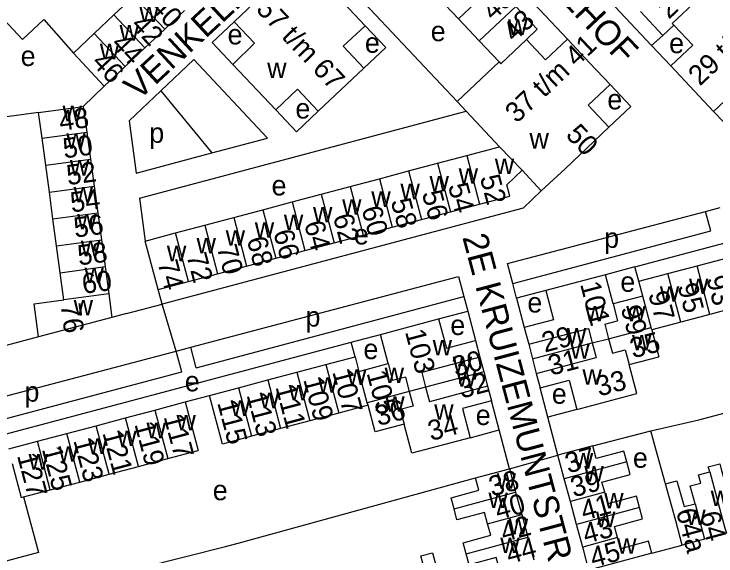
# Model space of a CAD drawing. Extents: x 161258 to 163262, y 380749 to 382054.
# Drawn here: x 162820.5 to 162960.2, y 381110 to 381217.9 of the extents above; entities that cross this region are included whole.
import ezdxf

# ---------------------------------------------------------------- set-up
doc = ezdxf.new("R2010")
doc.units = 0
for name, color, linetype in [('BLT_Basislijn', 7, 'Continuous'), ('BLT_Bebouwing', 7, 'Continuous'), ('BLT_Centroide', 7, 'Continuous'), ('BLT_Huisnummer', 7, 'Continuous'), ('BLT_Huisnummer_ tussenligend', 7, 'Continuous'), ('BLT_Huisnummer_reeks', 7, 'Continuous'), ('BLT_Onderverdeling_panden', 7, 'Continuous'), ('BLT_Straatnaam', 7, 'Continuous'), ('BLT_Vlakafsluiter', 7, 'Continuous')]:
    doc.layers.add(name, color=color, linetype=linetype)

msp = doc.modelspace()

# ---------------------------------------------------------------- linework, layer by layer
at = {"layer": 'BLT_Basislijn'}
for p, q in [((162897.73, 381247.82), (162930.64, 381212.89)), ((162908.71, 381200.48), (162879.92, 381231.05)), ((162859.92, 381212.23), (162864.29, 381216.35)), ((162864.02, 381207.85), (162859.92, 381212.23)), ((162947.38, 381211.63), (162951.25, 381207.53)), ((162856.29, 381208.8), (162849.68, 381202.58)), ((162870.93, 381193.17), (162856.29, 381208.8)), ((162838.45, 381203.53), (162834.26, 381199.48)), ((162849.68, 381202.58), (162843.37, 381196.63)), ((162849.68, 381202.58), (162859.87, 381190.22)), ((162939.16, 381203.82), (162943.3, 381199.44)), ((162845.45, 381181.2), (162910.51, 381198.54)), ((162943.3, 381199.44), (162938.92, 381195.34)), ((162963.93, 381194.13), (162959.77, 381198.46)), ((162843.37, 381196.63), (162844.78, 381186.2)), ((162859.87, 381190.22), (162870.93, 381193.17)), ((162844.78, 381186.2), (162859.87, 381190.22)), ((162925.46, 381182.69), (162921.85, 381179.25)), ((162845.45, 381181.2), (162846.61, 381172.69)), ((162921.85, 381179.25), (162849.95, 381160.13)), ((162958.16, 381178.59), (162961.06, 381179.36)), ((162944.1, 381167.57), (162938.23, 381165.98)), ((162944.87, 381164.68), (162944.1, 381167.57)), ((162849.95, 381160.13), (162849.18, 381163.03)), ((162926.34, 381162.83), (162920.53, 381161.31)), ((162856.76, 381147.45), (162910.04, 381161.62)), ((162920.53, 381161.31), (162922.05, 381155.5)), ((162842.88, 381158.25), (162849.95, 381160.13)), ((162842.88, 381158.25), (162839.96, 381157.48)), ((162905, 381157.18), (162910.8, 381158.72)), ((162910.8, 381158.72), (162912.34, 381152.92)), ((162825.35, 381153.59), (162818.92, 381151.88)), ((162887.61, 381152.55), (162893.41, 381154.09)), ((162818.69, 381134.23), (162887.61, 381152.55)), ((162888.38, 381149.65), (162887.61, 381152.55)), ((162794.64, 381130.94), (162853.86, 381146.68)), ((162854.55, 381140.66), (162859.39, 381141.94)), ((162932.54, 381139.16), (162926.75, 381137.65)), ((162928.74, 381130.07), (162926.75, 381137.65)), ((162911.29, 381133.54), (162917.07, 381135.08)), ((162935.73, 381131.92), (162947.28, 381134.93)), ((162865.08, 381112.54), (162912.35, 381125.53)), ((162947.44, 381110.54), (162953.5, 381112.16))]:
    msp.add_line(p, q, dxfattribs=at)
for points in [[(162906.03, 381255.63), (162947.38, 381211.63)], [(162815.49, 381219.83), (162822.13, 381212.78), (162826.4, 381216.79), (162832.28, 381210.09)], [(162890.36, 381215.55), (162894.49, 381211.18), (162890.12, 381207.08)], [(162825.35, 381198.27), (162816.52, 381197.08), (162815.51, 381204.56), (162811.72, 381205.82)], [(162944.1, 381167.57), (163050.91, 381195.97), (163049.53, 381201.16), (163050.01, 381202.84)], [(162881.06, 381198.52), (162876.68, 381194.42), (162872.58, 381198.79)], [(162919.77, 381164.21), (162918.72, 381168.19), (162958.16, 381178.59)], [(162959.19, 381174.69), (162958.16, 381178.59)], [(162919.77, 381164.21), (162959.19, 381174.69)], [(162855.68, 381151.56), (162908.98, 381165.62), (162910.04, 381161.62)], [(162920.53, 381161.31), (162919.77, 381164.21)], [(162910.04, 381161.62), (162910.8, 381158.72)], [(162956.81, 381137.13), (163030.7, 381156.77), (163030.95, 381156.84)], [(162794.64, 381130.94), (162793.51, 381135.17), (162852.78, 381150.8)], [(162852.78, 381150.8), (162855.68, 381151.56)], [(162853.86, 381146.68), (162852.78, 381150.8)], [(162856.76, 381147.45), (162855.68, 381151.56)], [(162926.75, 381137.65), (162925.21, 381143.45)], [(162917.07, 381135.08), (162915.55, 381140.88)], [(162947.28, 381134.93), (162956.81, 381137.13)], [(162919.1, 381127.35), (162917.07, 381135.08)], [(162950.19, 381124.38), (162948.25, 381131.27), (162947.28, 381134.93)], [(162812.17, 381099.19), (162862.58, 381111.89), (162865.08, 381112.54)]]:
    msp.add_lwpolyline(points, dxfattribs=at)
at = {"layer": 'BLT_Bebouwing'}
for p, q in [((162864.29, 381216.35), (162873.34, 381224.89)), ((162881.84, 381224.62), (162890.36, 381215.55)), ((162840.37, 381217.71), (162844.3, 381221.41)), ((162908.97, 381216.92), (162904.85, 381221.29)), ((162920.36, 381219.4), (162924.64, 381214.86)), ((162854.41, 381218.56), (162850.47, 381214.86)), ((162836.44, 381214.01), (162840.37, 381217.71)), ((162913.08, 381212.55), (162908.97, 381216.92)), ((162949.63, 381213.62), (162951.82, 381215.67)), ((162832.28, 381210.09), (162836.44, 381214.01)), ((162850.47, 381214.86), (162846.54, 381211.16)), ((162924.64, 381214.86), (162922.5, 381212.79)), ((162917.04, 381208.33), (162913.08, 381212.55)), ((162922.5, 381212.79), (162926.27, 381208.78)), ((162926.27, 381208.78), (162930.64, 381212.89)), ((162930.64, 381212.89), (162935.06, 381208.17)), ((162846.54, 381211.16), (162842.61, 381207.45)), ((162838.45, 381203.53), (162832.28, 381210.09)), ((162908.71, 381200.48), (162917.04, 381208.33)), ((162842.61, 381207.45), (162838.45, 381203.53)), ((162872.58, 381198.79), (162864.02, 381207.85)), ((162890.12, 381207.08), (162881.06, 381198.52)), ((162951.25, 381207.53), (162959.77, 381198.46)), ((162910.51, 381198.54), (162908.71, 381200.48)), ((162825.35, 381198.27), (162834.26, 381199.48)), ((162834.26, 381199.48), (162834.97, 381194.35)), ((162917.12, 381191.45), (162910.51, 381198.54)), ((162934.81, 381199.7), (162938.92, 381195.34)), ((162826.05, 381193.14), (162825.35, 381198.27)), ((162834.97, 381194.35), (162835.69, 381189)), ((162938.92, 381195.34), (162930.18, 381187.09)), ((162826.77, 381187.79), (162826.05, 381193.14)), ((162910.61, 381189.71), (162917.12, 381191.45)), ((162917.12, 381191.45), (162921.62, 381186.77)), ((162835.69, 381189), (162836.42, 381183.64)), ((162904.81, 381188.17), (162910.61, 381189.71)), ((162827.5, 381182.44), (162826.77, 381187.79)), ((162899.02, 381186.63), (162904.81, 381188.17)), ((162893.22, 381185.08), (162899.02, 381186.63)), ((162918.6, 381183.9), (162921.62, 381186.77)), ((162925.46, 381182.69), (162921.62, 381186.77)), ((162925.46, 381182.69), (162930.18, 381187.09)), ((162887.42, 381183.54), (162893.22, 381185.08)), ((162836.42, 381183.64), (162837.14, 381178.29)), ((162881.62, 381182), (162887.42, 381183.54)), ((162919.2, 381181.65), (162918.6, 381183.9)), ((162828.22, 381177.09), (162827.5, 381182.44)), ((162875.82, 381180.46), (162881.62, 381182)), ((162913.18, 381180.04), (162919.2, 381181.65)), ((162870.02, 381178.92), (162875.82, 381180.46)), ((162864.22, 381177.38), (162870.02, 381178.92)), ((162907.38, 381178.5), (162913.18, 381180.04)), ((162837.14, 381178.29), (162837.86, 381172.94)), ((162858.43, 381175.83), (162864.22, 381177.38)), ((162901.58, 381176.96), (162907.38, 381178.5)), ((162828.95, 381171.74), (162828.22, 381177.09)), ((162895.79, 381175.42), (162901.58, 381176.96)), ((162852.63, 381174.29), (162858.43, 381175.83)), ((162889.99, 381173.88), (162895.79, 381175.42)), ((162846.61, 381172.69), (162852.63, 381174.29)), ((162884.19, 381172.34), (162889.99, 381173.88)), ((162837.86, 381172.94), (162838.59, 381167.59)), ((162849.18, 381163.03), (162846.61, 381172.69)), ((162878.39, 381170.8), (162884.19, 381172.34)), ((162829.67, 381166.38), (162828.95, 381171.74)), ((162872.59, 381169.25), (162878.39, 381170.8)), ((162866.79, 381167.71), (162872.59, 381169.25)), ((162838.59, 381167.59), (162839.32, 381162.21)), ((162860.99, 381166.17), (162866.79, 381167.71)), ((162830.4, 381161), (162829.67, 381166.38)), ((162855.2, 381164.63), (162860.99, 381166.17)), ((162938.23, 381165.98), (162926.34, 381162.83)), ((162939.77, 381160.18), (162938.23, 381165.98)), ((162849.18, 381163.03), (162855.2, 381164.63)), ((162839.32, 381162.21), (162839.96, 381157.48)), ((162926.34, 381162.83), (162927.86, 381157.02)), ((162824.46, 381160.2), (162830.4, 381161)), ((162945.67, 381161.69), (162939.77, 381160.18)), ((162825.35, 381153.59), (162824.46, 381160.2)), ((162839.96, 381157.48), (162825.35, 381153.59)), ((162893.41, 381154.09), (162905, 381157.18)), ((162905, 381157.18), (162906.55, 381151.38)), ((162927.86, 381157.02), (162922.05, 381155.5)), ((162922.05, 381155.5), (162922.94, 381152.16)), ((162947.44, 381155.01), (162948.86, 381149.67)), ((162894.95, 381148.3), (162893.41, 381154.09)), ((162906.55, 381151.38), (162912.34, 381152.92)), ((162912.34, 381152.92), (162913.23, 381149.57)), ((162922.94, 381152.16), (162923.7, 381149.25)), ((162882.58, 381148.11), (162888.38, 381149.65)), ((162888.38, 381149.65), (162889.15, 381146.75)), ((162913.23, 381149.57), (162914, 381146.68)), ((162942.93, 381148.12), (162948.86, 381149.67)), ((162876.78, 381146.57), (162882.58, 381148.11)), ((162889.15, 381146.75), (162894.95, 381148.3)), ((162923.7, 381149.25), (162924.46, 381146.35)), ((162944.45, 381142.31), (162942.93, 381148.12)), ((162914, 381146.68), (162914.77, 381143.78)), ((162870.98, 381145.03), (162876.78, 381146.57)), ((162924.46, 381146.35), (162925.21, 381143.45)), ((162865.19, 381143.49), (162870.98, 381145.03)), ((162925.21, 381143.45), (162931.02, 381144.97)), ((162931.02, 381144.97), (162932.54, 381139.16)), ((162859.39, 381141.94), (162865.19, 381143.49)), ((162914.77, 381143.78), (162915.55, 381140.88)), ((162861.96, 381132.28), (162859.39, 381141.94)), ((162932.54, 381139.16), (162944.45, 381142.31)), ((162848.5, 381139.05), (162854.55, 381140.66)), ((162854.55, 381140.66), (162857.12, 381131)), ((162890.95, 381139.99), (162885.15, 381138.45)), ((162892.36, 381134.7), (162890.95, 381139.99)), ((162915.55, 381140.88), (162909.75, 381139.33)), ((162842.66, 381137.5), (162848.5, 381139.05)), ((162885.15, 381138.45), (162879.35, 381136.91)), ((162909.75, 381139.33), (162911.29, 381133.54)), ((162836.81, 381135.94), (162842.66, 381137.5)), ((162879.35, 381136.91), (162873.55, 381135.36)), ((162830.96, 381134.39), (162836.81, 381135.94)), ((162898.15, 381136.24), (162892.36, 381134.7)), ((162899.69, 381130.45), (162898.15, 381136.24)), ((162825.12, 381132.83), (162830.96, 381134.39)), ((162873.55, 381135.36), (162867.75, 381133.82)), ((162819.46, 381131.33), (162825.12, 381132.83)), ((162867.75, 381133.82), (162861.96, 381132.28)), ((162911.29, 381133.54), (162899.69, 381130.45)), ((162935.73, 381131.92), (162928.74, 381130.07)), ((162851.07, 381129.39), (162857.12, 381131)), ((162930.01, 381125.39), (162928.74, 381130.07)), ((162845.23, 381127.83), (162851.07, 381129.39)), ((162839.38, 381126.28), (162845.23, 381127.83)), ((162919.1, 381127.35), (162920.35, 381122.72)), ((162833.54, 381124.72), (162839.38, 381126.28)), ((162827.69, 381123.17), (162833.54, 381124.72)), ((162931.24, 381120.87), (162930.01, 381125.39)), ((162822.38, 381121.75), (162827.69, 381123.17)), ((162920.35, 381122.72), (162921.56, 381118.24)), ((162932.49, 381116.26), (162931.24, 381120.87)), ((162921.56, 381118.24), (162922.77, 381113.77)), ((162933.71, 381111.78), (162932.49, 381116.26)), ((162922.77, 381113.77), (162923.99, 381109.24)), ((162957.96, 381113.36), (162953.5, 381112.16)), ((162933.77, 381111.55), (162933.71, 381111.78))]:
    msp.add_line(p, q, dxfattribs=at)
for points in [[(162949.63, 381213.62), (162945.23, 381218.37)], [(162864.02, 381207.85), (162868.32, 381212.08), (162864.29, 381216.35)], [(162890.36, 381215.55), (162886.01, 381211.45), (162890.12, 381207.08)], [(162951.82, 381215.67), (162955.6, 381211.65), (162951.25, 381207.53)], [(162947.38, 381211.63), (162949.63, 381213.62)], [(162935.06, 381208.17), (162939.16, 381203.82)], [(162881.06, 381198.52), (162876.94, 381202.91), (162872.58, 381198.79)], [(162939.16, 381203.82), (162934.81, 381199.7)], [(162959.77, 381198.46), (162964.15, 381202.57), (162968.26, 381198.21)], [(162956.47, 381167.76), (162962.27, 381169.3)], [(162950.67, 381166.22), (162956.47, 381167.76)], [(162944.87, 381164.68), (162950.67, 381166.22)], [(162945.67, 381161.69), (162944.87, 381164.68)], [(162964.84, 381159.63), (162959.04, 381158.09)], [(162959.04, 381158.09), (162953.24, 381156.55)], [(162953.24, 381156.55), (162947.44, 381155.01)], [(162942.5, 381128.73), (162941.92, 381130.88), (162936.4, 381129.39), (162935.73, 381131.92)], [(162938.08, 381122.7), (162937.54, 381124.71), (162943.18, 381126.24), (162942.5, 381128.73)], [(162912.35, 381125.53), (162919.1, 381127.35)], [(162959.03, 381126.78), (162958.68, 381127.75), (162961, 381128.37), (162961.22, 381127.54), (162962.45, 381122.98), (162964.73, 381123.6)], [(162956.08, 381120.41), (162955.12, 381123.96), (162957.19, 381124.51), (162956.75, 381126.17), (162959.03, 381126.78)], [(162908.08, 381119.41), (162907.49, 381121.6), (162913.01, 381123.09), (162912.35, 381125.53)], [(162950.19, 381124.38), (162952.47, 381124.99), (162953.93, 381119.84), (162956.08, 381120.41)], [(162953.5, 381112.16), (162952.21, 381116.99), (162950.19, 381124.38)], [(162822.38, 381121.75), (162825.31, 381110.69), (162801.69, 381104.4)], [(162944.99, 381119.65), (162944.38, 381121.89), (162938.72, 381120.35), (162938.08, 381122.7)], [(162914.76, 381116.41), (162914.15, 381118.69), (162908.67, 381117.21), (162908.08, 381119.41)], [(162940.61, 381113.65), (162940, 381115.9), (162945.6, 381117.42), (162944.99, 381119.65)], [(162910.47, 381110.45), (162909.88, 381112.64), (162915.38, 381114.13), (162914.76, 381116.41)], [(162962.03, 381115.56), (162962.31, 381114.52), (162957.96, 381113.36)], [(162947.44, 381110.54), (162946.79, 381112.93), (162941.21, 381111.41), (162940.61, 381113.65)], [(162900.35, 381105.53), (162902.53, 381106.11), (162901.49, 381110.01), (162903.79, 381110.62)], [(162903.79, 381110.62), (162905.42, 381104.49), (162906.71, 381099.66)], [(162917.13, 381107.39), (162916.5, 381109.72), (162911.07, 381108.25), (162910.47, 381110.45)], [(162934.95, 381107.2), (162933.77, 381111.55)], [(162947.44, 381110.54), (162934.95, 381107.2)]]:
    msp.add_lwpolyline(points, dxfattribs=at)
at = {"layer": 'BLT_Onderverdeling_panden'}
for p, q in [((162908.97, 381216.92), (162916.25, 381223.77)), ((162844.3, 381221.41), (162850.47, 381214.86)), ((162913.08, 381212.55), (162920.36, 381219.4)), ((162840.37, 381217.71), (162846.54, 381211.16)), ((162836.44, 381214.01), (162842.61, 381207.45)), ((162826.05, 381193.14), (162834.97, 381194.35)), ((162826.77, 381187.79), (162835.69, 381189)), ((162910.61, 381189.71), (162913.18, 381180.04)), ((162904.81, 381188.17), (162907.38, 381178.5)), ((162899.02, 381186.63), (162901.58, 381176.96)), ((162893.22, 381185.08), (162895.79, 381175.42)), ((162827.5, 381182.44), (162836.42, 381183.64)), ((162887.42, 381183.54), (162889.99, 381173.88)), ((162881.62, 381182), (162884.19, 381172.34)), ((162875.82, 381180.46), (162878.39, 381170.8)), ((162870.02, 381178.92), (162872.59, 381169.25)), ((162828.22, 381177.09), (162837.14, 381178.29)), ((162864.22, 381177.38), (162866.79, 381167.71)), ((162858.43, 381175.83), (162860.99, 381166.17)), ((162855.2, 381164.63), (162852.63, 381174.29)), ((162828.95, 381171.74), (162837.86, 381172.94)), ((162829.67, 381166.38), (162838.59, 381167.59)), ((162959.04, 381158.09), (162956.47, 381167.76)), ((162953.24, 381156.55), (162950.67, 381166.22)), ((162839.32, 381162.21), (162830.4, 381161)), ((162947.32, 381155.47), (162945.67, 381161.69)), ((162939.77, 381160.18), (162940.65, 381156.82)), ((162938.08, 381156.15), (162940.65, 381156.82)), ((162922.94, 381152.16), (162934.84, 381155.3)), ((162934.84, 381155.3), (162935.6, 381152.4)), ((162938.08, 381156.15), (162938.84, 381153.25)), ((162938.84, 381153.25), (162947.32, 381155.47)), ((162947.44, 381155.01), (162947.32, 381155.47)), ((162923.7, 381149.25), (162935.6, 381152.4)), ((162935.6, 381152.4), (162938.84, 381153.25)), ((162935.6, 381152.4), (162936.36, 381149.5)), ((162938.84, 381153.25), (162939.6, 381150.35)), ((162939.6, 381150.35), (162942.17, 381151.02)), ((162942.17, 381151.02), (162942.93, 381148.12)), ((162913.23, 381149.57), (162901.64, 381146.49)), ((162924.46, 381146.35), (162936.36, 381149.5)), ((162882.58, 381148.11), (162885.15, 381138.45)), ((162894.95, 381148.3), (162895.84, 381144.94)), ((162914, 381146.68), (162902.41, 381143.59)), ((162876.78, 381146.57), (162879.35, 381136.91)), ((162898.4, 381145.62), (162895.84, 381144.94)), ((162898.4, 381145.62), (162899.17, 381142.73)), ((162901.64, 381146.49), (162902.41, 381143.59)), ((162870.98, 381145.03), (162873.55, 381135.36)), ((162865.19, 381143.49), (162867.75, 381133.82)), ((162899.17, 381142.73), (162890.81, 381140.5)), ((162902.41, 381143.59), (162899.17, 381142.73)), ((162899.17, 381142.73), (162899.94, 381139.83)), ((162902.41, 381143.59), (162903.18, 381140.69)), ((162914.77, 381143.78), (162903.18, 381140.69)), ((162899.94, 381139.83), (162897.38, 381139.14)), ((162848.5, 381139.05), (162851.07, 381129.39)), ((162897.38, 381139.14), (162898.15, 381136.24)), ((162845.23, 381127.83), (162842.66, 381137.5)), ((162839.38, 381126.28), (162836.81, 381135.94)), ((162833.54, 381124.72), (162830.96, 381134.39)), ((162827.69, 381123.17), (162825.12, 381132.83)), ((162942.5, 381128.73), (162930.01, 381125.39)), ((162959.03, 381126.78), (162962.03, 381115.56)), ((162908.08, 381119.41), (162920.35, 381122.72)), ((162938.08, 381122.7), (162931.24, 381120.87)), ((162956.08, 381120.41), (162957.96, 381113.36)), ((162944.99, 381119.65), (162932.49, 381116.26)), ((162914.76, 381116.41), (162921.56, 381118.24)), ((162910.47, 381110.45), (162922.77, 381113.77)), ((162940.61, 381113.65), (162933.71, 381111.78))]:
    msp.add_line(p, q, dxfattribs=at)
for points in [[(162951.82, 381215.67), (162951.51, 381216.01), (162956.6, 381220.8)], [(162917.04, 381208.33), (162917.38, 381207.97), (162922.5, 381212.79)], [(162890.81, 381140.5), (162889.15, 381146.75)], [(162890.95, 381139.99), (162890.81, 381140.5)], [(162820.13, 381128.4), (162821.92, 381121.63), (162822.38, 381121.75)]]:
    msp.add_lwpolyline(points, dxfattribs=at)
at = {"layer": 'BLT_Vlakafsluiter'}
for p, q in [((162852.78, 381150.8), (162849.95, 381160.13)), ((162919.1, 381127.35), (162928.74, 381130.07))]:
    msp.add_line(p, q, dxfattribs=at)

# ---------------------------------------------------------------- texts
at = {"layer": 'BLT_Centroide'}
for s, p in [('w', (162845.42, 381216.28)), ('w', (162918.85, 381213.72)), ('w', (162841.48, 381212.59)), ('e', (162903.44, 381212.46)), ('e', (162862.99, 381211.82)), ('e', (162890.33, 381210.16)), ('e', (162950.91, 381210.08)), ('w', (162837.56, 381208.88)), ('e', (162821.79, 381207.53)), ('w', (162870.87, 381205.12)), ('e', (162938.6, 381198.89)), ('e', (162876.5, 381197.07)), ('w', (162830.13, 381196.53)), ('w', (162830.87, 381191.06)), ('p', (162847.4, 381192.23)), ('w', (162923.1, 381191.09)), ('w', (162831.59, 381185.72)), ('w', (162916.2, 381186.02)), ('w', (162909, 381184.11)), ('e', (162871.75, 381181.77)), ('w', (162903.2, 381182.58)), ('w', (162832.32, 381180.38)), ('w', (162897.41, 381181.02)), ('w', (162891.61, 381179.48)), ('w', (162885.8, 381177.95)), ('w', (162880, 381176.39)), ('w', (162833.04, 381175)), ('w', (162874.2, 381174.86)), ('w', (162868.41, 381173.33)), ('w', (162862.61, 381171.77)), ('e', (162888.14, 381172.01)), ('w', (162856.81, 381170.23)), ('p', (162937.97, 381171.33)), ('w', (162833.77, 381169.66)), ('w', (162850.91, 381168.67)), ('w', (162834.49, 381164.31)), ('e', (162941.19, 381162.58)), ('w', (162954.86, 381162.16)), ('w', (162949.06, 381160.61)), ('w', (162832.34, 381157.91)), ('e', (162922.68, 381158.46)), ('w', (162934.2, 381156.68)), ('w', (162942.36, 381156.68)), ('p', (162878.51, 381155.66)), ('e', (162907.34, 381153.98)), ('w', (162930.57, 381152.29)), ('w', (162943.52, 381150.92)), ('e', (162890.04, 381149.19)), ('w', (162903.82, 381149.94)), ('w', (162931.25, 381149.28)), ('w', (162907.81, 381146.59)), ('w', (162886.77, 381144.05)), ('w', (162894.26, 381144.41)), ('w', (162908.59, 381143.69)), ('w', (162933.65, 381144.07)), ('e', (162854.47, 381142.77)), ('w', (162880.97, 381142.52)), ('p', (162822.55, 381140.72)), ('w', (162875.17, 381140.95)), ('w', (162869.38, 381139.42)), ('e', (162927.55, 381140.3)), ('w', (162894.39, 381138.72)), ('w', (162863.58, 381137.89)), ('w', (162904.13, 381137.12)), ('e', (162912.4, 381136.06)), ('w', (162852.81, 381135.02)), ('w', (162846.86, 381133.45)), ('w', (162841.02, 381131.89)), ('w', (162835.17, 381130.33)), ('w', (162829.33, 381128.77)), ('w', (162823.38, 381127.2)), ('w', (162931.92, 381127.41)), ('e', (162943.7, 381127.55)), ('w', (162934.02, 381124.81)), ('w', (162916.55, 381123.38)), ('e', (162860.04, 381121.1)), ('w', (162959.19, 381119.92)), ('w', (162914.93, 381119.56)), ('w', (162937.98, 381119.47)), ('w', (162936.34, 381115.72)), ('w', (162954.31, 381116.16)), ('w', (162918.96, 381114.34)), ('w', (162917.29, 381110.59)), ('w', (162940.55, 381110.44))]:
    msp.add_text(s, height=4, dxfattribs=at).set_placement(p)
at = {"layer": 'BLT_Huisnummer'}
for s, rotation, p in [('27', 43.2757, (162950.85, 381216.7)), ('57 t/m 67', 313.2738, (162868.48, 381218.67)), ('43', 43.2755, (162920.08, 381212.13)), ('42', 313.2782, (162843.57, 381215.52)), ('46', 313.2782, (162835.73, 381208.08)), ('48', 7.7071, (162829.7, 381194.57)), ('52', 7.7071, (162831.18, 381183.8)), ('52', 284.8886, (162913.2, 381185.35)), ('56', 284.8886, (162901.65, 381182.24)), ('60', 284.8886, (162889.64, 381179.11)), ('56', 7.7071, (162832.62, 381173.35)), ('64', 284.8886, (162878.2, 381176.18)), ('68', 284.8886, (162866.77, 381173.04)), ('74', 284.8845, (162849.02, 381168.37)), ('60', 7.7071, (162834.27, 381162.16)), ('101', 284.6867, (162933.16, 381164.12)), ('95', 284.8887, (162952.56, 381163.79)), ('97', 284.8887, (162946.72, 381162.2)), ('76', 277.7116, (162829.72, 381160.04)), ('99', 284.6867, (162941.25, 381159.38)), ('29', 14.6572, (162926.13, 381150.48)), ('103', 284.889, (162898.3, 381154.61)), ('35', 14.6572, (162943.7, 381149.32)), ('30', 14.9186, (162908.37, 381145.66)), ('31', 14.6572, (162927.4, 381145.88)), ('107', 284.889, (162883.82, 381146.65)), ('105', 284.889, (162890.64, 381146.42)), ('33', 14.6572, (162936.95, 381141.73)), ('32', 14.9186, (162909.58, 381141.31)), ('111', 284.889, (162872.5, 381143.65)), ('36', 14.9186, (162892.99, 381135.84)), ('115', 284.8892, (162860.9, 381140.51)), ('117', 284.889, (162850.23, 381137.74)), ('34', 14.9186, (162903.48, 381132.87)), ('121', 284.8941, (162838.04, 381134.51)), ('37', 15.2033, (162930.81, 381126.41)), ('127', 284.8871, (162821.04, 381129.99)), ('38', 15.099, (162915.62, 381121.8)), ('41', 15.1932, (162933.93, 381117.02)), ('64a', 284.9727, (162952.24, 381118.94)), ('64', 284.9708, (162956.99, 381118.36)), ('42', 15.0925, (162917.98, 381112.76)), ('45', 14.9725, (162935.77, 381107.69))]:
    msp.add_text(s, height=4, rotation=rotation, dxfattribs=at).set_placement(p)
at = {"layer": 'BLT_Huisnummer_ tussenligend'}
for s, rotation, p in [('45', 43.2755, (162915.88, 381216.41)), ('40', 313.2782, (162847.37, 381219.11)), ('44', 313.2782, (162839.6, 381211.75)), ('50', 7.7071, (162830.46, 381189.12)), ('54', 7.7071, (162831.93, 381178.36)), ('54', 284.8886, (162906.85, 381183.7)), ('58', 284.8886, (162895.45, 381180.64)), ('62', 284.8886, (162883.95, 381177.59)), ('66', 284.8886, (162872.07, 381174.45)), ('58', 7.7071, (162833.38, 381167.82)), ('70', 284.8886, (162860.81, 381171.43)), ('72', 284.885, (162854.77, 381169.8)), ('93', 284.8887, (162958.28, 381165.27)), ('109', 284.889, (162878.04, 381145.12)), ('113', 284.889, (162866.74, 381142.05)), ('119', 284.8941, (162844.42, 381136.24)), ('123', 284.8941, (162832.26, 381133.01)), ('125', 284.8941, (162825.98, 381131.28)), ('39', 15.2033, (162931.89, 381121.65)), ('40', 15.099, (162916.84, 381117.15)), ('43', 15.1932, (162934.31, 381112.4)), ('44', 15.0925, (162919.06, 381108.39))]:
    msp.add_text(s, height=4, rotation=rotation, dxfattribs=at).set_placement(p)
at = {"layer": 'BLT_Huisnummer_reeks'}
for s, rotation, p in [('29 t/m 35', 43.2756, (162957.02, 381203.4)), ('37 t/m 41', 43.2755, (162920.56, 381195.99)), ('50', 313.2752, (162930.14, 381193.67))]:
    msp.add_text(s, height=4, rotation=rotation, dxfattribs=at).set_placement(p)
at = {"layer": 'BLT_Straatnaam'}
for s, height, rotation, p in [('VENKELHOF', 5, 313.275, (162913.71, 381237.02)), ('VENKELHOF', 5, 42.7914, (162845.24, 381200.52)), ('2E KRUIZEMUNTSTRAAT', 4.9999, 284.8635, (162909.71, 381173.47))]:
    msp.add_text(s, height=height, rotation=rotation, dxfattribs=at).set_placement(p)

doc.saveas('drawing.dxf')
